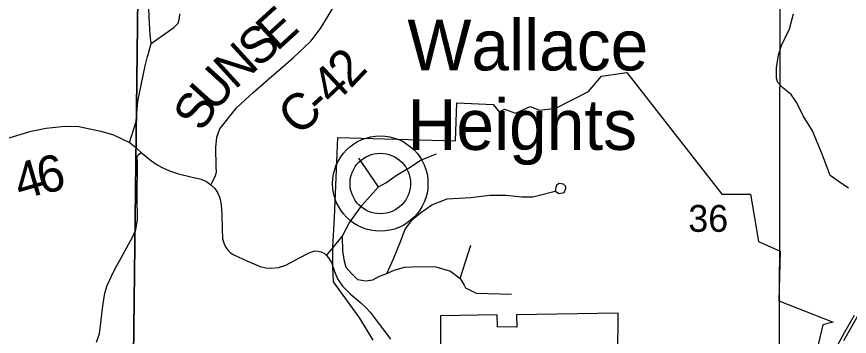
# Model space of a CAD drawing. Extents: x 0 to 34, y 0 to 22.
# Drawn here: x 6.268 to 7.567, y 18.385 to 18.884 of the extents above; entities that cross this region are included whole.
import ezdxf

# ---------------------------------------------------------------- set-up
doc = ezdxf.new("R2010")
doc.units = 0
for name, color, linetype in [('GM_X_Corporation', 7, 'Continuous'), ('GM_X_County_Road', 7, 'Continuous'), ('GM_X_County_Road_Text', 7, 'Continuous'), ('GM_X_Section', 7, 'Continuous'), ('GM_X_Section_Text', 7, 'Continuous'), ('GM_X_State_Route', 7, 'Continuous'), ('GM_X_Township_Road', 7, 'Continuous'), ('GM_X_Unincorporated', 7, 'Continuous'), ('GM_X_Unincorporated_Location', 7, 'Continuous'), ('GM_X_Unincorporated_Text', 7, 'Continuous')]:
    doc.layers.add(name, color=color, linetype=linetype)

msp = doc.modelspace()

# ---------------------------------------------------------------- linework, layer by layer
at = {"layer": 'GM_X_Corporation'}
for p, q in [((7.1804, 18.7911), (7.2197, 18.7968)), ((7.2197, 18.7968), (7.3679, 18.6067)), ((7.16, 18.7673), (7.1804, 18.7911)), ((7.1091, 18.7409), (7.16, 18.7673)), ((6.9522, 18.69), (6.9543, 18.7493)), ((6.9543, 18.7493), (7.011, 18.7471)), ((7.011, 18.7471), (7.0204, 18.7352)), ((7.0461, 18.7331), (7.069, 18.7437)), ((7.069, 18.7437), (7.0832, 18.7381)), ((7.0204, 18.7352), (7.0287, 18.7398)), ((7.0287, 18.7398), (7.0461, 18.7331)), ((7.0832, 18.7381), (7.1091, 18.7409)), ((6.7636, 18.5697), (6.7687, 18.6951)), ((6.7687, 18.6951), (6.9522, 18.69)), ((7.3679, 18.6067), (7.4123, 18.6067)), ((7.4123, 18.6067), (7.4251, 18.5328)), ((6.7613, 18.5241), (6.7636, 18.5697)), ((6.7611, 18.4937), (6.7613, 18.5241)), ((7.4251, 18.5328), (7.4586, 18.5181)), ((7.4586, 18.5181), (7.4567, 18.4405)), ((6.7619, 18.4703), (6.7611, 18.4937)), ((6.803, 18.4133), (6.7619, 18.4703)), ((7.4567, 18.4405), (7.5415, 18.407)), ((6.9292, 18.417), (6.929, 18.2752)), ((7.0176, 18.4185), (6.9292, 18.417)), ((7.0178, 18.3996), (7.0176, 18.4185)), ((7.2061, 18.4212), (7.0476, 18.4185)), ((7.0476, 18.4185), (7.048, 18.3994)), ((7.2051, 18.1717), (7.2061, 18.4212)), ((6.824, 18.379), (6.803, 18.4133)), ((7.5415, 18.407), (7.5252, 18.4028)), ((7.048, 18.3994), (7.0178, 18.3996)), ((7.5252, 18.4028), (7.5129, 18.3495))]:
    msp.add_line(p, q, dxfattribs=at)
at = {"layer": 'GM_X_County_Road'}
for p, q in [((6.7417, 18.8653), (6.7604, 18.8964)), ((6.7266, 18.8459), (6.7417, 18.8653)), ((6.6994, 18.8198), (6.7266, 18.8459)), ((6.6613, 18.7868), (6.6994, 18.8198)), ((6.6367, 18.7654), (6.6613, 18.7868)), ((6.6115, 18.7421), (6.6367, 18.7654)), ((6.5846, 18.709), (6.6115, 18.7421)), ((6.2524, 18.6936), (6.2907, 18.7051)), ((6.2907, 18.7051), (6.314, 18.7099)), ((6.314, 18.7099), (6.3383, 18.7127)), ((6.3383, 18.7127), (6.3477, 18.7133)), ((6.3477, 18.7133), (6.3647, 18.7124)), ((6.3647, 18.7124), (6.3995, 18.705)), ((6.3995, 18.705), (6.4188, 18.6997)), ((6.5804, 18.6958), (6.5846, 18.709)), ((6.4188, 18.6997), (6.444, 18.6876)), ((6.5788, 18.6798), (6.5804, 18.6958)), ((6.444, 18.6876), (6.4455, 18.6864)), ((6.4455, 18.6864), (6.4507, 18.6823)), ((6.4507, 18.6823), (6.4624, 18.6718)), ((6.5791, 18.6502), (6.5788, 18.6798)), ((6.4624, 18.6718), (6.4765, 18.6598)), ((6.4765, 18.6598), (6.4869, 18.6526)), ((6.4869, 18.6526), (6.4958, 18.6481)), ((6.5794, 18.6414), (6.5791, 18.6502)), ((6.4958, 18.6481), (6.5061, 18.6432)), ((6.5061, 18.6432), (6.5203, 18.6386)), ((6.5203, 18.6386), (6.5395, 18.6341)), ((6.5776, 18.6343), (6.5794, 18.6414)), ((6.5395, 18.6341), (6.5557, 18.6301)), ((6.5557, 18.6301), (6.5645, 18.6262)), ((6.5645, 18.6262), (6.5706, 18.6217)), ((6.5706, 18.6217), (6.5776, 18.6343)), ((6.5706, 18.6217), (6.5769, 18.6158)), ((6.5769, 18.6158), (6.5812, 18.6093)), ((6.5812, 18.6093), (6.5848, 18.6013)), ((6.5848, 18.6013), (6.5871, 18.5903)), ((6.5871, 18.5903), (6.588, 18.5758)), ((6.588, 18.5758), (6.5883, 18.5527)), ((6.5883, 18.5527), (6.5889, 18.5374)), ((6.5889, 18.5374), (6.592, 18.5278)), ((6.592, 18.5278), (6.5946, 18.5229)), ((6.5946, 18.5229), (6.5979, 18.5187)), ((6.5979, 18.5187), (6.6016, 18.5152)), ((6.6016, 18.5152), (6.6069, 18.5121)), ((6.6069, 18.5121), (6.6269, 18.5027)), ((6.7081, 18.507), (6.7232, 18.515)), ((6.7232, 18.515), (6.7281, 18.5171)), ((6.7281, 18.5171), (6.7328, 18.5182)), ((6.7328, 18.5182), (6.7381, 18.518)), ((6.7381, 18.518), (6.7424, 18.5169)), ((6.7424, 18.5169), (6.7474, 18.5147)), ((6.7474, 18.5147), (6.7514, 18.5112)), ((6.7514, 18.5112), (6.7546, 18.5077)), ((6.7546, 18.5077), (6.7588, 18.5001)), ((6.6269, 18.5027), (6.6479, 18.494)), ((6.6765, 18.4925), (6.6877, 18.4962)), ((6.6877, 18.4962), (6.7081, 18.507)), ((6.7588, 18.5001), (6.7614, 18.4926)), ((6.6479, 18.494), (6.6566, 18.4918)), ((6.6566, 18.4918), (6.6655, 18.4912)), ((6.6655, 18.4912), (6.6765, 18.4925)), ((6.7614, 18.4926), (6.7637, 18.4861)), ((6.7637, 18.4861), (6.7686, 18.4747)), ((6.7686, 18.4747), (6.776, 18.4631)), ((6.776, 18.4631), (6.7879, 18.4515)), ((6.7879, 18.4515), (6.8048, 18.4373)), ((6.8048, 18.4373), (6.8125, 18.43)), ((6.8125, 18.43), (6.8191, 18.4225)), ((6.8191, 18.4225), (6.8255, 18.4143)), ((6.8255, 18.4143), (6.8421, 18.3926)), ((6.8421, 18.3926), (6.8513, 18.3808))]:
    msp.add_line(p, q, dxfattribs=at)
at = {"layer": 'GM_X_Section'}
for p, q in [((6.4599, 19.1223), (6.4465, 18.0895)), ((6.4465, 18.0895), (6.4599, 19.1223)), ((7.4585, 19.1081), (7.457, 18.0478))]:
    msp.add_line(p, q, dxfattribs=at)
at = {"layer": 'GM_X_State_Route'}
for p, q in [((7.5583, 18.3785), (7.5843, 18.4244)), ((7.5592, 18.3909), (7.5745, 18.4181)), ((7.5485, 18.3719), (7.5592, 18.3909))]:
    msp.add_line(p, q, dxfattribs=at)
at = {"layer": 'GM_X_Township_Road'}
for p, q in [((6.4744, 18.8827), (6.4734, 18.9267)), ((6.5221, 18.8817), (6.5225, 18.8884)), ((7.4733, 18.8648), (7.4798, 18.8886)), ((6.4763, 18.8557), (6.4744, 18.8827)), ((6.5133, 18.8672), (6.5197, 18.8739)), ((6.5197, 18.8739), (6.5221, 18.8817)), ((6.4776, 18.8423), (6.5133, 18.8672)), ((7.461, 18.8388), (7.4733, 18.8648)), ((6.4776, 18.8423), (6.4763, 18.8557)), ((6.4729, 18.8247), (6.4776, 18.8423)), ((7.456, 18.8243), (7.461, 18.8388)), ((6.4685, 18.8071), (6.4721, 18.8219)), ((6.4721, 18.8219), (6.4729, 18.8247)), ((7.4531, 18.8041), (7.456, 18.8243)), ((6.4571, 18.7519), (6.4685, 18.8071)), ((7.4531, 18.7882), (7.4531, 18.8041)), ((7.4552, 18.781), (7.4531, 18.7882)), ((7.4632, 18.7731), (7.4552, 18.781)), ((7.4762, 18.7623), (7.4632, 18.7731)), ((7.4848, 18.7493), (7.4762, 18.7623)), ((6.4544, 18.7201), (6.4571, 18.7519)), ((7.4949, 18.7291), (7.4848, 18.7493)), ((7.5094, 18.706), (7.4949, 18.7291)), ((6.444, 18.6876), (6.4544, 18.7201)), ((7.5245, 18.6691), (7.5094, 18.706)), ((6.4561, 18.665), (6.4575, 18.6683)), ((6.4566, 18.6544), (6.4561, 18.665)), ((6.4575, 18.6683), (6.4624, 18.6718)), ((6.8321, 18.6185), (6.8017, 18.6633)), ((6.898, 18.6602), (6.923, 18.6701)), ((7.5368, 18.6359), (7.5245, 18.6691)), ((6.4559, 18.6027), (6.4566, 18.6544)), ((6.8816, 18.6489), (6.898, 18.6602)), ((6.8615, 18.637), (6.8639, 18.6387)), ((6.8639, 18.6387), (6.8816, 18.6489)), ((6.8321, 18.6185), (6.844, 18.6247)), ((6.844, 18.6247), (6.8615, 18.637)), ((7.5491, 18.6273), (7.5368, 18.6359)), ((7.5654, 18.6162), (7.5491, 18.6273)), ((6.8061, 18.5891), (6.8321, 18.6185)), ((7.073, 18.6025), (7.108, 18.6114)), ((7.1087, 18.6171), (7.108, 18.6118)), ((7.108, 18.6114), (7.1141, 18.6081)), ((7.1101, 18.6206), (7.1087, 18.6171)), ((7.1135, 18.6237), (7.1101, 18.6206)), ((7.1207, 18.6227), (7.1135, 18.6237)), ((7.1244, 18.6191), (7.1207, 18.6227)), ((7.1221, 18.6094), (7.1244, 18.6159)), ((7.1244, 18.6159), (7.1244, 18.6191)), ((6.4566, 18.5672), (6.4559, 18.6027)), ((6.9153, 18.59), (6.9392, 18.5997)), ((6.9392, 18.5997), (6.9759, 18.6016)), ((6.9759, 18.6016), (7.006, 18.6051)), ((7.006, 18.6051), (7.031, 18.6051)), ((7.031, 18.6051), (7.056, 18.6029)), ((7.056, 18.6029), (7.073, 18.6025)), ((7.1141, 18.6081), (7.1221, 18.6094)), ((6.7866, 18.5615), (6.8061, 18.5891)), ((6.898, 18.578), (6.9153, 18.59)), ((6.8857, 18.5678), (6.898, 18.578)), ((6.4536, 18.5514), (6.4566, 18.5672)), ((6.7754, 18.5406), (6.7866, 18.5615)), ((6.8741, 18.5522), (6.8857, 18.5678)), ((6.4485, 18.5398), (6.4536, 18.5514)), ((6.8673, 18.534), (6.8741, 18.5522)), ((6.4197, 18.4865), (6.4485, 18.5398)), ((6.7615, 18.5236), (6.7754, 18.5406)), ((6.7754, 18.5406), (6.7762, 18.5191)), ((6.8557, 18.5059), (6.8673, 18.534)), ((6.7514, 18.5112), (6.7615, 18.5236)), ((6.9595, 18.4755), (6.9766, 18.5271)), ((6.7762, 18.5191), (6.7784, 18.5049)), ((6.7784, 18.5049), (6.7813, 18.4928)), ((6.8452, 18.4833), (6.8557, 18.5059)), ((6.4092, 18.4642), (6.4197, 18.4865)), ((6.7813, 18.4928), (6.7907, 18.4824)), ((6.7907, 18.4824), (6.7996, 18.4735)), ((6.834, 18.4789), (6.8452, 18.4833)), ((6.8452, 18.4833), (6.857, 18.4883)), ((6.857, 18.4883), (6.873, 18.4927)), ((6.873, 18.4927), (6.895, 18.494)), ((6.895, 18.494), (6.922, 18.4933)), ((6.922, 18.4933), (6.9448, 18.4865)), ((6.9448, 18.4865), (6.9595, 18.4755)), ((6.7996, 18.4735), (6.8131, 18.4714)), ((6.8131, 18.4714), (6.8235, 18.4731)), ((6.8235, 18.4731), (6.834, 18.4789)), ((6.9595, 18.4755), (6.9658, 18.4648)), ((6.4057, 18.4521), (6.4092, 18.4642)), ((6.9658, 18.4648), (6.9681, 18.4608)), ((6.9681, 18.4608), (6.9845, 18.4526)), ((6.4026, 18.4328), (6.4057, 18.4521)), ((6.9845, 18.4526), (7.0398, 18.4506)), ((6.3971, 18.389), (6.4026, 18.4328)), ((6.3925, 18.3759), (6.3971, 18.389))]:
    msp.add_line(p, q, dxfattribs=at)
at = {"layer": 'GM_X_Unincorporated'}
for radius in [0.0744, 0.0472]:
    msp.add_circle((6.8351, 18.6235), radius, dxfattribs=at)
at = {"layer": 'GM_X_Unincorporated_Location'}
msp.add_line((6.8351, 18.6235), (6.8351, 18.6235), dxfattribs=at)

# ---------------------------------------------------------------- texts
at = {"layer": 'GM_X_County_Road_Text'}
for s, rotation, p in [('E', 42.3949, (6.6739, 18.8286)), ('S', 41.8873, (6.645, 18.8026)), ('N', 42.3175, (6.6081, 18.7691)), ('2', 46.6988, (6.7888, 18.7705)), ('U', 47.8113, (6.5755, 18.733)), ('4', 43.25, (6.7607, 18.7439)), ('S', 61.2735, (6.5591, 18.7023)), ('C', 42.0789, (6.7078, 18.696)), ('-', 42.3286, (6.7427, 18.7275)), ('6', 12.1275, (6.306, 18.6066)), ('4', 16.2246, (6.2735, 18.5971))]:
    msp.add_text(s, height=0.0568, rotation=rotation, dxfattribs=at).set_placement(p)
at = {"layer": 'GM_X_Section_Text'}
msp.add_text('36', height=0.04186, rotation=0, dxfattribs=at).set_placement((7.3155, 18.5481))
at = {"layer": 'GM_X_Unincorporated_Text'}
for s, p in [('Wallace', (6.8775, 18.8001)), ('Heights', (6.8775, 18.676))]:
    msp.add_text(s, height=0.07898, rotation=0, dxfattribs=at).set_placement(p)

doc.saveas('drawing.dxf')
